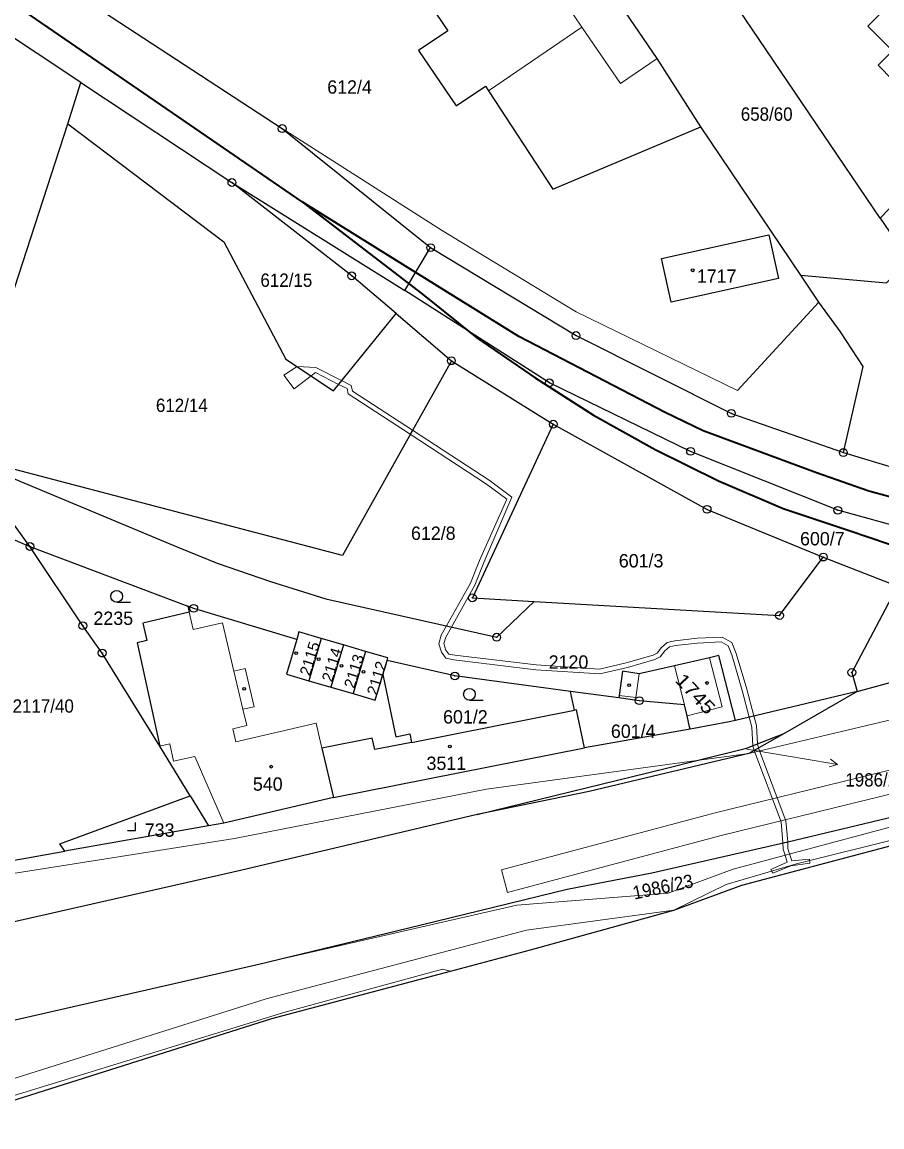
# Model space of a CAD drawing. Extents: x -679733 to -673243, y -1075091 to -1066557.
# Drawn here: x -675750.8 to -675641.2, y -1071518.3 to -1071377.5 of the extents above; entities that cross this region are included whole.
import ezdxf
from ezdxf.enums import TextEntityAlignment as Align

# ---------------------------------------------------------------- set-up
doc = ezdxf.new("R2010")
doc.units = 0
doc.header["$LTSCALE"] = 0.68
for name, color, linetype, lineweight in [('1', 7, 'Continuous', 25), ('13', 7, 'Continuous', 13), ('3', 7, 'Continuous', 25), ('4', 7, 'Continuous', 13), ('5', 7, 'Continuous', 25), ('6', 7, 'Continuous', 35), ('7', 7, 'Continuous', 13), ('8', 7, 'Continuous', 25)]:
    doc.layers.add(name, color=color, linetype=linetype, lineweight=lineweight)
doc.layers.add('2', color=7, linetype='Continuous')

msp = doc.modelspace()

# ---------------------------------------------------------------- linework, layer by layer
at = {"layer": '1'}
for p, q in [((-675745.03, -1071390.44), (-675743.35, -1071385.17)), ((-675651.56, -1071409.75), (-675664.28, -1071390.81)), ((-675749.84, -1071444.33), (-675729.72, -1071451.93)), ((-675709.87, -1071456.88), (-675712.71, -1071456.05)), ((-675704.83, -1071460.66), (-675704.29, -1071458.88)), ((-675674.76, -1071463.64), (-675680.91, -1071462.82)), ((-675644.38, -1071462.81), (-675659.89, -1071466.5)), ((-675644.38, -1071462.81), (-675653.57, -1071468.15)), ((-675711.14, -1071476.32), (-675679.14, -1071469.98)), ((-675729.42, -1071476.13), (-675727.09, -1071479.93))]:
    msp.add_line(p, q, dxfattribs=at)
for points in [[(-675728.12, -1071332.22), (-675727.53, -1071333.07), (-675727.69, -1071333.19), (-675719.45, -1071345.36), (-675718.91, -1071345.6), (-675696.57, -1071378.57), (-675700.3, -1071381.1), (-675695.5, -1071388.17), (-675691.77, -1071385.65), (-675691.39, -1071386.22), (-675683.15, -1071398.77), (-675664.28, -1071390.81)], [(-675641.41, -1071402.47), (-675675.87, -1071351.59), (-675684.83, -1071360.05)], [(-675664.28, -1071390.81), (-675669.88, -1071382.11), (-675676.73, -1071372.01), (-675684.83, -1071360.05)], [(-675756.68, -1071364.37), (-675753.98, -1071367.34), (-675717.68, -1071391.05), (-675698.75, -1071406.23)], [(-675743.35, -1071385.17), (-675760.12, -1071374.06), (-675782.59, -1071396.19)], [(-675618.33, -1071378.51), (-675641.41, -1071402.47), (-675637.78, -1071407.83)], [(-675743.35, -1071385.17), (-675724.09, -1071397.93), (-675702.02, -1071411.7), (-675698.75, -1071406.23)], [(-675782.59, -1071396.19), (-675782.3, -1071396.64), (-675758.6, -1071432.23), (-675745.03, -1071390.44)], [(-675745.03, -1071390.44), (-675725.14, -1071405.51), (-675717.2, -1071420.45), (-675711.14, -1071424.47), (-675703.16, -1071414.64)], [(-675703.16, -1071414.64), (-675708.82, -1071409.82), (-675724.09, -1071397.93)], [(-675698.75, -1071406.23), (-675680.21, -1071417.44), (-675660.4, -1071427.36), (-675646.12, -1071432.36)], [(-675651.56, -1071409.75), (-675640.62, -1071410.7), (-675637.78, -1071407.83)], [(-675646.12, -1071432.36), (-675643.61, -1071421.37), (-675646.49, -1071416.95), (-675649.24, -1071413.2), (-675651.56, -1071409.75)], [(-675630.91, -1071444.2), (-675633.82, -1071443.33), (-675637.59, -1071442.25), (-675646.83, -1071439.72), (-675665.6, -1071432.2), (-675683.61, -1071423.46), (-675702.02, -1071411.7)], [(-675703.16, -1071414.64), (-675696.11, -1071420.65), (-675683.11, -1071428.74)], [(-675696.11, -1071420.65), (-675710.01, -1071445.5), (-675752.77, -1071434.27), (-675758.6, -1071432.23)], [(-675683.11, -1071428.74), (-675693.42, -1071450.87), (-675685.55, -1071451.33)], [(-675683.11, -1071428.74), (-675663.5, -1071439.6), (-675648.68, -1071445.68), (-675639.2, -1071449.4)], [(-675760.77, -1071439.57), (-675756.32, -1071441.58), (-675749.84, -1071444.33), (-675758.6, -1071432.23)], [(-675758.6, -1071432.23), (-675752.95, -1071435.22), (-675730.97, -1071444.42), (-675725.97, -1071446.45), (-675719.18, -1071448.79), (-675712.12, -1071450.99), (-675690.33, -1071455.9), (-675685.55, -1071451.33)], [(-675646.12, -1071432.36), (-675634.84, -1071435.73), (-675627.63, -1071437.99), (-675616.48, -1071440.07), (-675613.37, -1071440.61)], [(-675733.27, -1071469.77), (-675740.63, -1071457.92), (-675743.1, -1071454.43), (-675749.84, -1071444.33)], [(-675685.55, -1071451.33), (-675654.26, -1071453.13), (-675648.68, -1071445.68)], [(-675639.2, -1071449.4), (-675645.04, -1071460.39), (-675644.38, -1071462.81)], [(-675729.72, -1071451.93), (-675729.54, -1071452.72), (-675735.45, -1071454.1), (-675734.94, -1071456.31), (-675736.17, -1071456.6), (-675733.27, -1071469.77)], [(-675715.83, -1071456.21), (-675728.96, -1071452.22), (-675729.72, -1071451.93)], [(-675712.71, -1071456.05), (-675715.54, -1071455.23), (-675715.83, -1071456.21)], [(-675765.01, -1071507.69), (-675720.68, -1071497.6), (-675701.7, -1071493), (-675681.33, -1071488.01), (-675670.56, -1071485.93), (-675653.21, -1071481.97), (-675639.53, -1071478.73), (-675629.19, -1071475.57), (-675618.73, -1071471.91), (-675604.22, -1071466.89), (-675596.96, -1071465.22), (-675589.14, -1071463.42), (-675580.81, -1071461.62), (-675571.9, -1071459.71), (-675564.88, -1071458.18), (-675556.76, -1071456.48), (-675552.97, -1071456.9), (-675552.7, -1071457.95)], [(-675715.83, -1071456.21), (-675717.12, -1071460.62), (-675714.29, -1071461.44)], [(-675712.71, -1071456.05), (-675714.29, -1071461.44), (-675711.47, -1071462.27)], [(-675707.04, -1071457.71), (-675709.87, -1071456.88), (-675711.47, -1071462.27), (-675708.65, -1071463.09)], [(-675762.66, -1071518.33), (-675718.98, -1071504.52), (-675696.21, -1071498.47), (-675686.03, -1071495.76), (-675667.73, -1071490.69), (-675659.08, -1071487.52), (-675634.37, -1071480.95), (-675603.24, -1071472.27), (-675600.58, -1071471.53), (-675591.26, -1071468.63), (-675587.81, -1071467.56), (-675579.07, -1071464.85), (-675557.23, -1071459.13), (-675552.7, -1071457.95)], [(-675704.29, -1071458.88), (-675704.19, -1071458.54), (-675707.04, -1071457.71), (-675708.65, -1071463.09)], [(-675659.89, -1071466.5), (-675662.02, -1071458.25), (-675663.21, -1071458.53), (-675667.67, -1071459.56), (-675672.17, -1071460.55), (-675674.27, -1071460.22), (-675674.71, -1071463.31), (-675674.76, -1071463.64)], [(-675644.38, -1071462.81), (-675629.71, -1071458.82), (-675620.39, -1071460.66), (-675617.27, -1071458.08)], [(-675680.91, -1071462.82), (-675695.66, -1071460.84), (-675704.29, -1071458.88)], [(-675708.65, -1071463.09), (-675705.82, -1071463.92), (-675704.83, -1071460.66)], [(-675704.83, -1071460.66), (-675703.57, -1071466.79), (-675703.19, -1071468.58), (-675701.42, -1071468.22), (-675701.18, -1071469.31), (-675680.42, -1071465.21), (-675680.91, -1071462.82)], [(-675665.66, -1071467.62), (-675665.72, -1071467.31), (-675666.03, -1071465.92), (-675666.38, -1071464.54), (-675672.15, -1071463.99), (-675674.76, -1071463.64)], [(-675679.14, -1071469.98), (-675680.13, -1071465.15), (-675680.42, -1071465.21)], [(-675659.89, -1071466.5), (-675660.67, -1071466.69), (-675665.19, -1071467.54), (-675665.66, -1071467.62), (-675679.14, -1071469.98)], [(-675692.82, -1071478.48), (-675669.02, -1071472.69), (-675664.8, -1071471.63), (-675658.47, -1071470.03), (-675653.57, -1071468.15)], [(-675653.57, -1071468.15), (-675658.17, -1071470.73), (-675678.54, -1071475.58), (-675692.82, -1071478.48)], [(-675745.4, -1071483.17), (-675746.03, -1071482.26), (-675729.42, -1071476.13), (-675733.27, -1071469.77)], [(-675701.18, -1071469.31), (-675705.87, -1071470.23), (-675706.2, -1071468.78), (-675712.61, -1071470.04), (-675711.14, -1071476.32)], [(-675711.14, -1071476.32), (-675725.13, -1071479.59), (-675727.09, -1071479.93), (-675745.4, -1071483.17)], [(-675692.82, -1071478.48), (-675722.98, -1071485.64), (-675771.94, -1071496.74), (-675814.37, -1071506.52), (-675814.77, -1071506.62), (-675809.31, -1071517.91)], [(-675758.03, -1071484.77), (-675758.07, -1071485.41), (-675745.4, -1071483.17)]]:
    msp.add_lwpolyline(points, dxfattribs=at)
for points in [[(-675641.68, -1071382.98), (-675639.84, -1071381.14), (-675643, -1071377.98), (-675639.77, -1071374.75), (-675636.61, -1071377.91), (-675619.55, -1071361.2), (-675611.99, -1071368.93), (-675634.15, -1071390.66)], [(-675654.4, -1071410.16), (-675668.06, -1071413.2), (-675669.3, -1071407.63), (-675655.63, -1071404.59)]]:
    msp.add_lwpolyline(points, close=True, dxfattribs=at)
at = {"layer": '13'}
for points in [[(-675710.1, -1071423.19), (-675713.4, -1071421.52), (-675715.77, -1071421.4), (-675717.47, -1071422.47), (-675716.14, -1071424.22), (-675713.99, -1071422.58), (-675713.45, -1071422.17), (-675710.49, -1071423.67), (-675709.41, -1071424.21), (-675709.27, -1071424.87), (-675701.36, -1071430.03), (-675701.06, -1071429.51), (-675708.73, -1071424.51), (-675708.89, -1071423.81)], [(-675657.48, -1071470.34), (-675656.95, -1071470.05), (-675657.09, -1071469.5), (-675657.21, -1071467.17), (-675657.54, -1071465.94), (-675658.45, -1071462.52), (-675659.8, -1071457.96), (-675660.35, -1071456.59), (-675661.56, -1071455.9), (-675664.78, -1071456.04), (-675667.62, -1071456.34), (-675668.58, -1071456.59), (-675669.33, -1071457.22), (-675669.86, -1071457.94), (-675670.37, -1071458.17), (-675673.81, -1071459.17), (-675677.22, -1071459.96), (-675685.28, -1071459.44), (-675695.68, -1071458.2), (-675696.45, -1071458.05), (-675696.81, -1071457.54), (-675697.08, -1071456.72), (-675696.83, -1071455.88), (-675696.11, -1071454.6), (-675693.11, -1071449.26), (-675691.95, -1071446.37), (-675688.39, -1071438.05), (-675691.3, -1071435.87), (-675701.06, -1071429.51), (-675701.36, -1071430.03), (-675691.64, -1071436.37), (-675689.03, -1071438.31), (-675692.51, -1071446.13), (-675693.65, -1071449), (-675696.72, -1071454.46), (-675697.39, -1071455.64), (-675697.7, -1071456.74), (-675697.35, -1071457.82), (-675696.81, -1071458.59), (-675695.78, -1071458.8), (-675685.34, -1071460.04), (-675677.16, -1071460.56), (-675673.65, -1071459.75), (-675670.17, -1071458.73), (-675669.48, -1071458.42), (-675668.89, -1071457.64), (-675668.3, -1071457.13), (-675667.52, -1071456.94), (-675664.74, -1071456.64), (-675661.7, -1071456.5), (-675660.83, -1071457.01), (-675660.36, -1071458.16), (-675659.03, -1071462.68), (-675658.14, -1071466.08), (-675657.8, -1071467.36), (-675657.68, -1071469.73)], [(-675653.86, -1071482.12), (-675653.21, -1071481.97), (-675653.44, -1071479.32), (-675656.95, -1071470.05), (-675657.48, -1071470.34), (-675654.04, -1071479.44)], [(-675653.21, -1071481.97), (-675653.86, -1071482.12), (-675653.8, -1071482.93), (-675653.6, -1071483.55), (-675653.28, -1071484.57), (-675655.35, -1071485.5), (-675655.12, -1071485.99), (-675652.83, -1071485.04), (-675650.39, -1071484.71), (-675650.44, -1071484.19), (-675652.7, -1071484.41), (-675653.02, -1071483.4), (-675653.2, -1071482.82)]]:
    msp.add_lwpolyline(points, close=True, dxfattribs=at)
msp.add_lwpolyline([(-675603.6, -1071463.88), (-675662.48, -1071478.28), (-675689.71, -1071485.57), (-675688.93, -1071488.46), (-675661.7, -1071481.18), (-675606.47, -1071467.67)], dxfattribs=at)
at = {"layer": '3'}
for p, q in [((-675738.783, -1071451.44), (-675737.033, -1071451.44)), ((-675693.803, -1071463.92), (-675692.053, -1071463.92))]:
    msp.add_line(p, q, dxfattribs=at)
msp.add_lwpolyline([(-675737.401, -1071480.53), (-675736.4, -1071480.53), (-675736.4, -1071479.53)], dxfattribs=at)
for centre in [(-675738.7829, -1071450.6898), (-675693.8029, -1071463.1698)]:
    msp.add_circle(centre, 0.75, dxfattribs=at)
at = {"layer": '4'}
for p, q in [((-675681.43, -1071375.23), (-675679.45, -1071378.13)), ((-675679.45, -1071378.13), (-675691.39, -1071386.22)), ((-675679.45, -1071378.13), (-675674.55, -1071385.3)), ((-675674.55, -1071385.3), (-675669.88, -1071382.11)), ((-675697.35, -1071404.02), (-675717.68, -1071391.05)), ((-675680.2, -1071414.4), (-675697.35, -1071404.02)), ((-675659.62, -1071424.44), (-675649.24, -1071413.2)), ((-675680.2, -1071414.4), (-675659.62, -1071424.44)), ((-675729.54, -1071452.72), (-675729.03, -1071454.93)), ((-675729.03, -1071454.93), (-675725.28, -1071454.05)), ((-675725.28, -1071454.05), (-675723.84, -1071460.21)), ((-675658.17, -1071470.73), (-675587.75, -1071453.96)), ((-675663.21, -1071458.53), (-675661.56, -1071464.76)), ((-675723.84, -1071460.21), (-675722.41, -1071459.87)), ((-675722.41, -1071459.87), (-675721.26, -1071464.76)), ((-675667.67, -1071459.56), (-675666.38, -1071464.54)), ((-675723.84, -1071460.21), (-675722.7, -1071465.09)), ((-675672.58, -1071463.6), (-675672.17, -1071460.55)), ((-675674.71, -1071463.31), (-675672.58, -1071463.6)), ((-675721.26, -1071464.76), (-675722.7, -1071465.09)), ((-675722.7, -1071465.09), (-675722.21, -1071467.17)), ((-675666.03, -1071465.92), (-675661.56, -1071464.76)), ((-675723.59, -1071469.23), (-675713.36, -1071466.84)), ((-675713.36, -1071466.84), (-675712.61, -1071470.04)), ((-675722.21, -1071467.17), (-675723.97, -1071467.58)), ((-675723.97, -1071467.58), (-675723.59, -1071469.23)), ((-675732.01, -1071469.49), (-675733.27, -1071469.77)), ((-675731.53, -1071471.69), (-675732.01, -1071469.49)), ((-675728.82, -1071471.1), (-675731.53, -1071471.69)), ((-675725.13, -1071479.59), (-675728.82, -1071471.1)), ((-675664.8, -1071471.63), (-675658.17, -1071470.73)), ((-675691.61, -1071475.25), (-675664.8, -1071471.63)), ((-675723.75, -1071481.57), (-675691.61, -1071475.25)), ((-675634.89, -1071478.69), (-675660.16, -1071485.45)), ((-675775.26, -1071489.68), (-675723.75, -1071481.57)), ((-675638.63, -1071481.45), (-675652.11, -1071484.81)), ((-675652.11, -1071484.81), (-675661.05, -1071487.44)), ((-675660.16, -1071485.45), (-675668.46, -1071488.55)), ((-675661.05, -1071487.44), (-675667.73, -1071490.69)), ((-675668.46, -1071488.55), (-675687.75, -1071490.07)), ((-675687.75, -1071490.07), (-675720.68, -1071497.6)), ((-675686.51, -1071493.24), (-675667.73, -1071490.69)), ((-675719.73, -1071501.99), (-675686.51, -1071493.24)), ((-675697.22, -1071498.24), (-675717.48, -1071503.73)), ((-675696.21, -1071498.47), (-675697.22, -1071498.24)), ((-675763.48, -1071515.8), (-675719.73, -1071501.99)), ((-675717.48, -1071503.73), (-675753.65, -1071514.87))]:
    msp.add_line(p, q, dxfattribs=at)
at = {"layer": '5'}
for centre in [(-675665.3368, -1071409.1192), (-675715.8968, -1071457.9292), (-675713.0268, -1071458.6892), (-675710.1068, -1071459.5592), (-675707.3268, -1071460.3092), (-675722.5368, -1071462.4892), (-675673.4368, -1071462.0092), (-675663.5068, -1071461.7392), (-675696.2868, -1071469.8292), (-675719.0868, -1071472.3992)]:
    msp.add_circle(centre, 0.175, dxfattribs=at)
at = {"layer": '6'}
for p, q in [((-675715.13, -1071400.38), (-675760.84, -1071369)), ((-675701.6, -1071408.8), (-675715.13, -1071400.38)), ((-675715.13, -1071400.38), (-675699.79, -1071412.17)), ((-675687.51, -1071417.57), (-675701.6, -1071408.8)), ((-675699.79, -1071412.17), (-675692.86, -1071417.75)), ((-675692.86, -1071417.75), (-675685.44, -1071422.84)), ((-675668.84, -1071427.23), (-675687.51, -1071417.57)), ((-675685.44, -1071422.84), (-675677.98, -1071427.6)), ((-675677.98, -1071427.6), (-675670.1, -1071431.98)), ((-675670.1, -1071431.98), (-675662.06, -1071435.96)), ((-675662.06, -1071435.96), (-675653.79, -1071439.5)), ((-675642.88, -1071437.27), (-675649.56, -1071434.95)), ((-675633.71, -1071439.77), (-675642.88, -1071437.27)), ((-675653.79, -1071439.5), (-675645.36, -1071442.28)), ((-675645.36, -1071442.28), (-675633.93, -1071446.19))]:
    msp.add_line(p, q, dxfattribs=at)
msp.add_lwpolyline([(-675649.56, -1071434.95), (-675664.01, -1071429.58), (-675668.84, -1071427.23)], dxfattribs=at)
at = {"layer": '7'}
msp.add_line((-675646.875, -1071472.121), (-675647.774, -1071471.454), dxfattribs=at)
msp.add_lwpolyline([(-675658.43, -1071470.16), (-675649.83, -1071471.6), (-675646.875, -1071472.121), (-675647.948, -1071472.44)], dxfattribs=at)
at = {"layer": '8'}
for centre, radius in [((-675717.68, -1071391.0499), 0.5), ((-675717.68, -1071391.0499), 0.0303), ((-675724.09, -1071397.9299), 0.5), ((-675724.09, -1071397.9299), 0.0303), ((-675698.75, -1071406.2299), 0.5), ((-675698.75, -1071406.2299), 0.0303), ((-675708.82, -1071409.8199), 0.5), ((-675708.82, -1071409.8199), 0.0303), ((-675680.21, -1071417.4399), 0.5), ((-675680.21, -1071417.4399), 0.0303), ((-675696.11, -1071420.6499), 0.5), ((-675696.11, -1071420.6499), 0.0303), ((-675683.61, -1071423.4599), 0.5), ((-675683.61, -1071423.4599), 0.0303), ((-675660.4, -1071427.3599), 0.5), ((-675660.4, -1071427.3599), 0.0303), ((-675683.11, -1071428.7399), 0.5), ((-675683.11, -1071428.7399), 0.0303), ((-675665.6, -1071432.1999), 0.5), ((-675646.12, -1071432.3599), 0.5), ((-675665.6, -1071432.1999), 0.0303), ((-675646.12, -1071432.3599), 0.0303), ((-675663.5, -1071439.5999), 0.5), ((-675663.5, -1071439.5999), 0.0303), ((-675646.83, -1071439.7199), 0.5), ((-675646.83, -1071439.7199), 0.0303), ((-675749.84, -1071444.3299), 0.5), ((-675749.84, -1071444.3299), 0.0303), ((-675648.68, -1071445.6799), 0.5), ((-675648.68, -1071445.6799), 0.0303), ((-675693.42, -1071450.8699), 0.5), ((-675693.42, -1071450.8699), 0.0303), ((-675728.96, -1071452.2199), 0.5), ((-675728.96, -1071452.2199), 0.0303), ((-675654.26, -1071453.1299), 0.5), ((-675743.1, -1071454.4299), 0.5), ((-675743.1, -1071454.4299), 0.0303), ((-675654.26, -1071453.1299), 0.0303), ((-675690.33, -1071455.8999), 0.5), ((-675690.33, -1071455.8999), 0.0303), ((-675740.63, -1071457.9199), 0.5), ((-675740.63, -1071457.9199), 0.0303), ((-675645.04, -1071460.3899), 0.5), ((-675695.66, -1071460.8399), 0.5), ((-675695.66, -1071460.8399), 0.0303), ((-675645.04, -1071460.3899), 0.0303), ((-675672.15, -1071463.9899), 0.5), ((-675672.15, -1071463.9899), 0.0303)]:
    msp.add_circle(centre, radius, dxfattribs=at)

# ---------------------------------------------------------------- texts
at = {"layer": '2'}
for s, p in [('612/4', (-675709.09, -1071386.6)), ('1717', (-675662.28, -1071410.71)), ('612/8', (-675698.41, -1071443.489)), ('600/7', (-675648.8, -1071444.19)), ('601/3', (-675671.91, -1071446.999)), ('2235', (-675739.22, -1071454.33)), ('2120', (-675681.17, -1071459.91)), ('601/2', (-675694.32, -1071466.9)), ('601/4', (-675672.92, -1071468.729)), ('3511', (-675696.75, -1071472.82)), ('540', (-675719.519, -1071475.47)), ('733', (-675733.309, -1071481.34))]:
    msp.add_text(s, height=1.7, dxfattribs=at).set_placement(p, align=Align.CENTER)
at = {"layer": '2', "width": 0.95}
for s, p in [('658/60', (-675659.2, -1071390.05)), ('1986/24', (-675645.87, -1071474.933))]:
    msp.add_text(s, height=1.7, dxfattribs=at).set_placement(p)
for s, p in [('612/15', (-675717.149, -1071411.229)), ('612/14', (-675730.479, -1071427.18)), ('2117/40', (-675748.15, -1071465.519))]:
    msp.add_text(s, height=1.7, dxfattribs=at).set_placement(p, align=Align.CENTER)
at = {"layer": '2'}
for s, height, rotation, width, p in [('2115', 1.4, 73, 1.05, (-675713.5087, -1071458.8282)), ('2114', 1.4, 73, 1.05, (-675710.6887, -1071459.6082)), ('2113', 1.4, 73, 1.05, (-675707.8587, -1071460.4282)), ('2112', 1.4, 73, 1.05, (-675704.9487, -1071461.3182)), ('1745', 1.7, 313, 1.2, (-675665.601, -1071463.6958)), ('1986/23', 1.7, 12, 0.95, (-675668.9547, -1071488.5459))]:
    msp.add_text(s, height=height, rotation=rotation, dxfattribs=dict(at, width=width)).set_placement(p, align=Align.CENTER)

doc.saveas('drawing.dxf')
